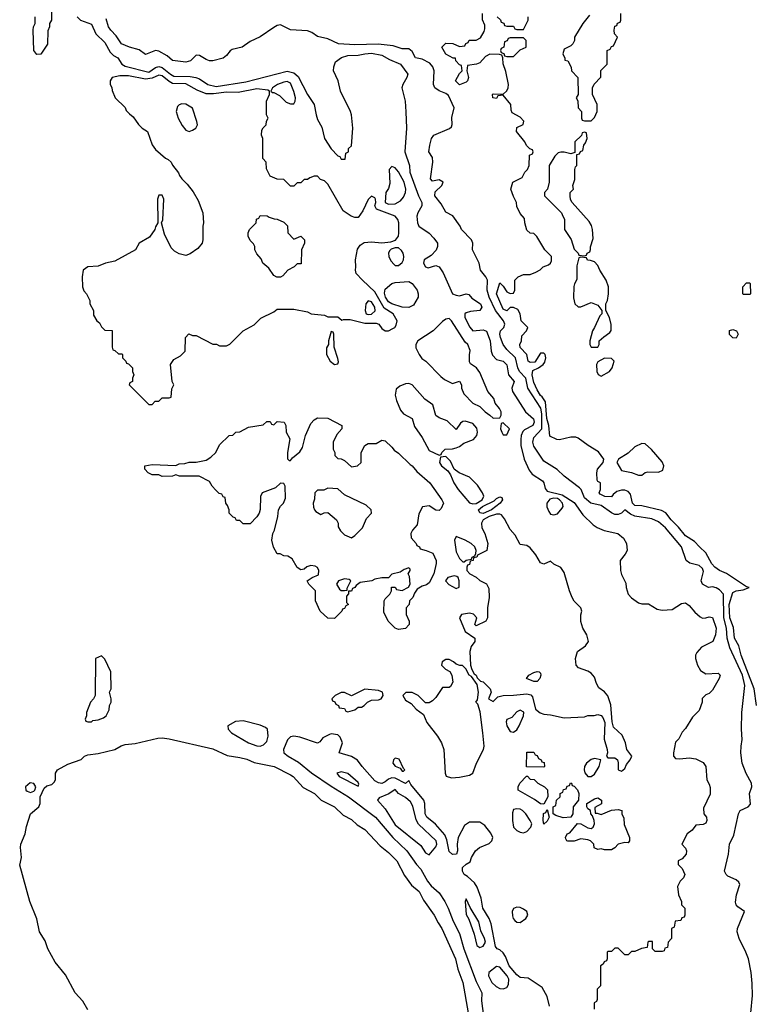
# Model space of a CAD drawing. Header units: inches. Extents: x 1793402 to 1900366, y 320852 to 470679.
# Tile 495 of 604: x 1892746 to 1897097, y 370921 to 376753. Entities that reach past the tile are written whole.
import ezdxf

# ---------------------------------------------------------------- set-up
doc = ezdxf.new("R2010")
doc.units = ezdxf.units.IN
doc.header["$MEASUREMENT"] = 0
doc.layers.add('B8397', color=7, linetype='Continuous')

msp = doc.modelspace()

# ---------------------------------------------------------------- linework, layer by layer
at = {"layer": 'B8397', "color": 4}
for points, elevation in [([(1892934, 376810), (1892934, 376750), (1892922, 376730), (1892922, 376710), (1892912.7, 376687.3), (1892911.1, 376608.9), (1892870, 376548), (1892847.3, 376547.3), (1892828.7, 376570), (1892826, 376690), (1892828.4, 376711.6), (1892838, 376730), (1892838, 376770)], 204), ([(1893086, 376770), (1893106, 376750), (1893170, 376726), (1893197.2, 376670), (1893250, 376618), (1893281.4, 376561.4), (1893301.6, 376541.6), (1893326.5, 376526.5), (1893349.8, 376489.8), (1893370, 376478.7), (1893510, 376442.4), (1893550, 376469.7), (1893570, 376476.1), (1893590, 376469.8), (1893638.7, 376430), (1893659.4, 376419.4), (1893755.6, 376415.6), (1893789.7, 376409.7), (1893810, 376402), (1893859, 376370), (1893910, 376356.9), (1894084.9, 376384.9), (1894330, 376447.2), (1894370, 376438.9), (1894395.9, 376415.9), (1894450, 376309.3), (1894489.4, 376250), (1894500.9, 376190), (1894510, 376162), (1894535.5, 376115.5), (1894550, 376049), (1894590, 375988), (1894630, 375946), (1894642, 375942), (1894650, 375926), (1894672.7, 375927.3), (1894678, 375962), (1894694, 375970), (1894694, 375990), (1894710, 376006), (1894718.8, 376110), (1894710.6, 376190), (1894704, 376210), (1894646, 376330), (1894631, 376390), (1894604.7, 376450), (1894605.4, 376474.6), (1894616.9, 376503.1), (1894651.3, 376530), (1894690, 376540.5), (1894750, 376542.2), (1894790, 376551.4), (1894830, 376554), (1894890, 376542), (1894936.6, 376516.6), (1895000.9, 376490), (1895044, 376430), (1895039, 376410), (1895015.3, 376370), (1895009, 376350), (1895029.2, 376270), (1895033.6, 376206.4), (1895037, 376110), (1895026.6, 375970), (1895055.1, 375890), (1895055.6, 375850), (1895107.8, 375710), (1895127.8, 375670), (1895127.8, 375650), (1895103.7, 375610), (1895098, 375590), (1895101.2, 375550), (1895109, 375530), (1895170, 375489.4), (1895199.4, 375459.4), (1895219.5, 375430), (1895219.5, 375410), (1895211.7, 375388.3), (1895183.3, 375356.7), (1895142, 375330), (1895138, 375310), (1895148.9, 375288.9), (1895164, 375284), (1895210, 375298), (1895230, 375289.2), (1895253.2, 375253.2), (1895309.7, 375129.7), (1895330, 375120.5), (1895350, 375118), (1895390, 375129.5), (1895405.1, 375125.1), (1895424, 375104), (1895475.5, 375070), (1895482.5, 375050), (1895471, 375030), (1895415.8, 375024.2), (1895390, 375015.8), (1895382.9, 375010), (1895382.4, 374990), (1895411, 374931), (1895429.8, 374909.8), (1895490, 374916.8), (1895510, 374907.6), (1895532.7, 374850), (1895538.9, 374790), (1895546, 374766), (1895570, 374740.9), (1895608.7, 374730), (1895630, 374708.7), (1895640.9, 374650), (1895675.1, 374610), (1895660.5, 374570), (1895665.4, 374550), (1895741.1, 374430), (1895788.6, 374388.6), (1895792.6, 374370), (1895784, 374350), (1895735.9, 374324.1), (1895725.8, 374314.2), (1895716, 374290), (1895712.9, 374267.1), (1895713.6, 374230), (1895733.5, 374150), (1895764, 374084), (1895780.8, 374060.8), (1895842.4, 374022.4), (1895850.6, 374010.6), (1895857.2, 373977.2), (1895870, 373959.7), (1895957.9, 373937.9), (1896030, 373892.8), (1896080.7, 373820.7), (1896141.5, 373761.5), (1896165.6, 373745.6), (1896207.9, 373727.9), (1896288.7, 373710), (1896321.5, 373681.5), (1896339.3, 373650), (1896343.7, 373610), (1896332.7, 373587.3), (1896302, 373550), (1896304, 373490), (1896310, 373466), (1896336.4, 373416.4), (1896338, 373390), (1896349, 373350), (1896369.4, 373329.4), (1896410, 373299), (1896430, 373294), (1896470, 373294), (1896522, 373262), (1896550, 373255.3), (1896610, 373259), (1896665.2, 373294.8), (1896690, 373299), (1896710, 373284), (1896743.5, 373243.5), (1896776.3, 373216.3), (1896790, 373209.2), (1896810, 373209.4), (1896830, 373216.3), (1896850, 373211.8), (1896870.6, 373150), (1896866.6, 373110), (1896851.8, 373070), (1896783, 373037), (1896755.9, 373004.1), (1896749.3, 372990), (1896749.2, 372970), (1896759.3, 372930), (1896777.5, 372897.5), (1896810, 372879.3), (1896882, 372882), (1896894, 372870), (1896889, 372850), (1896850, 372782), (1896830, 372762), (1896810, 372754), (1896788.4, 372731.6), (1896788, 372710), (1896770, 372662), (1896730, 372622), (1896690, 372554), (1896670, 372534), (1896650, 372494), (1896630, 372474), (1896618, 372410), (1896618, 372390), (1896630, 372378), (1896655.3, 372375.3), (1896710, 372380.9), (1896750, 372375.1), (1896794, 372354), (1896809.3, 372330), (1896815.3, 372250), (1896830, 372226), (1896834.6, 372205.4), (1896834.6, 372165.4), (1896796.4, 372083.6), (1896798, 372050), (1896814, 372030), (1896815.3, 372010), (1896810, 371994), (1896794.6, 371985.4), (1896750, 371982), (1896728.4, 371951.6), (1896698, 371930), (1896668, 371870), (1896690, 371846), (1896695.3, 371830), (1896694, 371810), (1896670, 371782), (1896646, 371770), (1896646, 371750), (1896670, 371726), (1896686, 371690), (1896678, 371670), (1896658, 371650), (1896642, 371618), (1896648, 371570), (1896666, 371530), (1896666, 371510), (1896686, 371490), (1896686, 371450), (1896682, 371438), (1896667.3, 371432.7), (1896662, 371418), (1896627.3, 371412.7), (1896622, 371378), (1896606, 371370), (1896606, 371310), (1896586, 371290), (1896582, 371258), (1896567.3, 371252.7), (1896562, 371238), (1896550, 371234), (1896510, 371234), (1896494, 371250), (1896492.7, 371292.7), (1896470, 371294), (1896466, 371290), (1896462, 371258), (1896428.4, 371251.6), (1896390, 371234), (1896370, 371234), (1896350, 371214), (1896330, 371214), (1896290, 371254), (1896270, 371254), (1896250, 371234), (1896230, 371234), (1896226, 371230), (1896226, 371190), (1896222, 371178), (1896207.3, 371172.7), (1896202, 371158), (1896186, 371150), (1896186, 371030), (1896166, 371010), (1896166, 370950), (1896162, 370938), (1896148, 370930), (1896147.3, 370892.7)], 204), ([(1897076.9, 370870), (1897086.5, 370973.5), (1897084, 371044), (1897078.4, 371110), (1897061.6, 371190), (1897047.3, 371230), (1897007, 371310), (1896994.5, 371350), (1896997, 371370), (1897039, 371470), (1896998.5, 371498.5), (1896989.6, 371510), (1896985.6, 371525.6), (1896990.9, 371570), (1897010.8, 371630), (1897004.7, 371644.7), (1896990, 371658.9), (1896940.1, 371680.1), (1896929, 371690), (1896919.3, 371710), (1896942.9, 371810), (1896949.6, 371870), (1896976.2, 371923.8), (1897002.4, 372050), (1897012.3, 372070), (1897059.3, 372090), (1897073.9, 372106.1), (1897067.7, 372170), (1897082.9, 372210), (1897079.5, 372230), (1897048.4, 372288.4), (1897025.1, 372350), (1897017, 372410), (1897018, 372450), (1897025.1, 372490), (1897020.9, 372550), (1897022.9, 372650), (1897039.7, 372810), (1897026.4, 372870), (1896952.4, 373032.4), (1896935.7, 373090), (1896931.9, 373150), (1896916, 373210), (1896914.2, 373350), (1896890, 373376.2), (1896870, 373387), (1896850, 373393.2), (1896826, 373390), (1896790, 373409.2), (1896781.2, 373430), (1896795.1, 373484.9), (1896790, 373502), (1896770, 373519.3), (1896714.5, 373534.5), (1896694, 373550), (1896666, 373630), (1896570, 373742.9), (1896530, 373778), (1896490, 373797), (1896390, 373812.6), (1896364.1, 373824.1), (1896330, 373849.2), (1896310.3, 373829.7), (1896290, 373822.6), (1896270, 373822.7), (1896250, 373832), (1896190, 373875.3), (1896128.2, 373890), (1896090, 373921.1), (1896071.6, 373970), (1896061.1, 373981.1), (1895969.6, 374049.6), (1895929.6, 374089.6), (1895850, 374138), (1895790, 374227.6), (1895785.5, 374250), (1895790, 374278.4), (1895838.6, 374330), (1895838.7, 374418.7), (1895832.8, 374452.8), (1895755, 374570), (1895743.4, 374630), (1895705, 374670), (1895695.9, 374690), (1895682.4, 374750), (1895630, 374800.4), (1895609, 374830), (1895592.7, 374870), (1895589.8, 374890.2), (1895592.8, 374910), (1895613, 374930), (1895619.1, 374950), (1895610.9, 374970), (1895564.2, 375030), (1895527.1, 375110), (1895515.1, 375150), (1895516.2, 375210), (1895507, 375230), (1895475.1, 375270), (1895466.6, 375310), (1895428.4, 375390), (1895428.7, 375430), (1895422, 375450), (1895362, 375510), (1895354, 375530), (1895310.8, 375590.8), (1895270, 375613.3), (1895242.4, 375662.4), (1895204.7, 375710), (1895207.2, 375732.8), (1895245.6, 375770), (1895253.3, 375790), (1895230, 375804.2), (1895190, 375797), (1895179.6, 375810), (1895193.5, 375910), (1895190, 375936), (1895169.4, 375970), (1895175.4, 376010), (1895185.1, 376050), (1895198.4, 376070), (1895291.7, 376108.3), (1895302.2, 376117.8), (1895307.6, 376132.4), (1895306.1, 376173.9), (1895318.8, 376230), (1895284.8, 376304.8), (1895270, 376316.8), (1895230, 376330.9), (1895204.7, 376350), (1895195.8, 376370), (1895200.2, 376450), (1895192.9, 376472.9), (1895175.3, 376495.3), (1895130, 376518.8), (1895090, 376527.8), (1895070, 376565.1), (1895050, 376579.7), (1895010, 376581.1), (1894957.8, 376597.8), (1894868.5, 376608.5), (1894730, 376604.4), (1894634, 376610), (1894570, 376638.9), (1894510, 376652.8), (1894476.2, 376676.2), (1894450, 376687.7), (1894350, 376692.6), (1894290, 376721.6), (1894270, 376718.4), (1894250, 376707.3), (1894170, 376652.3), (1894110, 376624.7), (1894064, 376590), (1894004, 376576), (1893991.7, 376568.3), (1893970, 376540.9), (1893950, 376524.2), (1893890, 376508.4), (1893870, 376509.7), (1893850, 376516.3), (1893810, 376541.3), (1893790, 376542.4), (1893756.5, 376510), (1893730, 376501.4), (1893650, 376511.6), (1893618.2, 376538.2), (1893570, 376566.9), (1893549.7, 376569.7), (1893490, 376547.1), (1893453.9, 376573.9), (1893396, 376590), (1893349.1, 376609.1), (1893317.8, 376657.8), (1893284.7, 376690), (1893272.6, 376710), (1893258.5, 376758.5)], 196), ([(1897109.6, 372690), (1897096.4, 372790), (1897018.3, 372990), (1897005.3, 373045.3), (1896978.7, 373090), (1896973.1, 373153.1), (1896951.5, 373210), (1896947.8, 373290), (1896970, 373361), (1896989.4, 373370.6), (1897030, 373376), (1897066, 373390), (1897050, 373394), (1896932.3, 373472.3), (1896890, 373491.5), (1896863.6, 373510), (1896845.4, 373530), (1896810, 373595.6), (1896771.8, 373630), (1896743.3, 373663.3), (1896690, 373696.2), (1896647.5, 373747.5), (1896603.6, 373790), (1896572.9, 373832.9), (1896546.7, 373846.7), (1896430, 373873.2), (1896390, 373875.1), (1896375.1, 373890), (1896363, 373943), (1896350, 373958), (1896330, 373967.3), (1896310, 373967), (1896282, 373958), (1896259.8, 373940.2), (1896250, 373926), (1896212, 373928), (1896183.1, 373943.1), (1896178, 373950), (1896186, 373970), (1896186, 374010), (1896170, 374018), (1896166, 374026), (1896164.5, 374070), (1896168.3, 374091.7), (1896201.2, 374130), (1896206, 374150), (1896173, 374193), (1896112.7, 374230), (1896054, 374274), (1896039.6, 374279.6), (1896010, 374279.6), (1895943.7, 374263.7), (1895926.3, 374266.3), (1895885.6, 374285.6), (1895878.9, 374350), (1895867.9, 374390), (1895859.5, 374490), (1895839.7, 374519.7), (1895830, 374526.6), (1895810, 374561.2), (1895790, 374604), (1895780.7, 374650), (1895785.6, 374674.4), (1895818, 374690), (1895846, 374710), (1895856.4, 374723.6), (1895862, 374750), (1895858, 374770), (1895850, 374778), (1895830, 374778), (1895796, 374724), (1895770, 374722), (1895758, 374730), (1895749, 374770), (1895708.9, 374811.1), (1895708.7, 374830), (1895718, 374850), (1895720.4, 374879.6), (1895748, 374910), (1895755.3, 374930), (1895715.3, 374970), (1895709.2, 375010), (1895696.6, 375036.6), (1895670, 375049), (1895650, 375048), (1895630, 375028.7), (1895610, 375039), (1895569.7, 375130), (1895590, 375194), (1895610, 375174), (1895630, 375142), (1895650, 375132), (1895670, 375134), (1895678, 375150), (1895678, 375210), (1895698, 375230), (1895730, 375244.7), (1895770, 375244.7), (1895803.1, 375256.9), (1895828.4, 375271.6), (1895846, 375290), (1895878, 375302), (1895888.9, 375311.1), (1895894.6, 375325.4), (1895895.3, 375350), (1895855.3, 375390), (1895808.4, 375468.4), (1895790, 375486), (1895768.7, 375488.7), (1895750, 375506), (1895738, 375550), (1895736.4, 375576.4), (1895710, 375606), (1895690, 375646), (1895688, 375670), (1895670, 375706), (1895655.3, 375750), (1895666, 375790), (1895722, 375818), (1895738, 375850), (1895754, 375866), (1895764, 375890), (1895766, 375950), (1895782, 375958), (1895786, 375970), (1895782, 375982), (1895767.3, 375987.3), (1895747.3, 376007.3), (1895738, 376030), (1895688.7, 376090), (1895690, 376114), (1895728.4, 376131.6), (1895732.5, 376152.5), (1895710, 376175.3), (1895662, 376202), (1895656.4, 376216.4), (1895655.3, 376250), (1895610, 376306), (1895578, 376302), (1895570, 376286), (1895548, 376290), (1895546, 376310), (1895550, 376314), (1895610, 376312), (1895630, 376332), (1895639, 376350), (1895641.2, 376370), (1895625.6, 376445.6), (1895608.7, 376491.3), (1895607.3, 376527.3), (1895602, 376542), (1895587.3, 376547.3), (1895530, 376548), (1895505.4, 376534.6), (1895470, 376498), (1895451.3, 376488.7), (1895398, 376482), (1895394, 376450), (1895404.7, 376410), (1895398, 376390), (1895390, 376382), (1895350, 376368), (1895326, 376390), (1895350, 376434), (1895366, 376450), (1895362, 376482), (1895350, 376486), (1895328.9, 376508.9), (1895326, 376526), (1895314, 376526), (1895268.9, 376548.9), (1895246, 376590), (1895270, 376614), (1895311.6, 376611.6), (1895350, 376594), (1895382, 376598), (1895387.3, 376612.7), (1895402, 376618), (1895407.3, 376632.7), (1895450, 376632), (1895474.6, 376645.4), (1895496.4, 376683.6), (1895500.4, 376699.6), (1895500.4, 376720.4), (1895487.3, 376752.7), (1895486, 376790)], 192), ([(1895574, 376770), (1895592.7, 376752.7), (1895598, 376738), (1895612.7, 376732.7), (1895618, 376718), (1895630, 376714), (1895670, 376714), (1895678, 376698), (1895690, 376694), (1895730, 376694), (1895758, 376750), (1895758, 376770)], 192), ([(1896119.8, 376780.2), (1896082, 376730), (1896032, 376650), (1896031.1, 376628.9), (1896022, 376610), (1896010, 376598), (1895970, 376578), (1895962, 376550), (1895974, 376526), (1895974, 376514), (1895992, 376510), (1896011.6, 376471.6), (1896014, 376450), (1896052, 376410), (1896054, 376310), (1896042, 376290), (1896052, 376272), (1896054, 376230), (1896074, 376210), (1896074, 376170), (1896078, 376158), (1896090, 376154), (1896130, 376154), (1896150, 376174), (1896166, 376210), (1896166, 376250), (1896138, 376310), (1896138, 376350), (1896149.1, 376370.9), (1896187.3, 376412.7), (1896187.3, 376452.7), (1896226, 376490), (1896226, 376570), (1896242, 376578), (1896250, 376594), (1896262, 376598), (1896286, 376650), (1896268.4, 376668.4), (1896266, 376690), (1896270, 376714), (1896282, 376718), (1896287.3, 376732.7), (1896302, 376738), (1896306, 376750), (1896306, 376790)], 192), ([(1893150, 370889.3), (1893119.7, 370939.7), (1893075.1, 370990), (1893016.2, 371096.2), (1892956, 371170), (1892912.7, 371250), (1892896.6, 371296.6), (1892862.7, 371350), (1892846.6, 371426.6), (1892806.6, 371530), (1892745.6, 371745.6), (1892757.2, 371790), (1892749.5, 371850), (1892752.7, 371870), (1892778, 371930), (1892785.4, 371974.6), (1892809.2, 372050), (1892859.5, 372090), (1892867.3, 372110), (1892867.3, 372150), (1892890, 372201), (1892905.4, 372214.6), (1892936.9, 372223.1), (1892950, 372236), (1892957, 372250), (1892957.2, 372290), (1892969.5, 372310.5), (1893030, 372344), (1893109.4, 372370.6), (1893129.6, 372390.4), (1893150, 372398.8), (1893210, 372406.8), (1893310, 372430.8), (1893347.2, 372452.8), (1893370, 372460.7), (1893430, 372466.8), (1893563.2, 372496.8), (1893590, 372499.1), (1893630, 372494), (1893890, 372433.4), (1893974.6, 372394.6), (1894050, 372383), (1894090, 372373), (1894134.2, 372354.2), (1894252, 372330), (1894350, 372280.7), (1894366, 372270), (1894425.5, 372205.5), (1894491.3, 372170), (1894530.7, 372130.7), (1894611, 372090), (1894662, 372042), (1894710, 372014.8), (1894744.5, 371984.5), (1894790, 371956), (1894879.8, 371859.8), (1894930, 371821), (1894978.8, 371770), (1895024.5, 371684.5), (1895067.1, 371627.1), (1895110.7, 371590), (1895138, 371538), (1895201, 371450), (1895223.8, 371403.8), (1895246.8, 371370), (1895327.3, 371190), (1895340.7, 371130), (1895370.6, 371050), (1895402, 370870)], 204), ([(1895882.7, 370910), (1895870, 370968), (1895840.2, 371020.2), (1895756.6, 371076.6), (1895710, 371080.7), (1895690, 371095.1), (1895644.7, 371150), (1895623.8, 371203.8), (1895610, 371227), (1895590, 371243.6), (1895574, 371250), (1895563.3, 371263.3), (1895537.7, 371397.7), (1895526, 371430), (1895489.7, 371490), (1895478.4, 371550), (1895455.3, 371615.3), (1895440.1, 371640.1), (1895398, 371678), (1895378, 371690), (1895368.7, 371710), (1895369.1, 371730.9), (1895390, 371752), (1895414.6, 371765.4), (1895422, 371790), (1895445.2, 371830), (1895469.7, 371850.3), (1895525.6, 371874.4), (1895542, 371890), (1895548.7, 371910), (1895535.5, 371935.5), (1895500.2, 371980.2), (1895470, 371999), (1895410, 371999), (1895379.8, 371980.2), (1895342.8, 371910), (1895336, 371870), (1895338, 371830), (1895332, 371810), (1895310, 371808), (1895290, 371826), (1895275.6, 371895.6), (1895264.2, 371924.2), (1895208.3, 371988.3), (1895157.2, 372030), (1895147, 372050), (1895145.6, 372110), (1895139.5, 372130), (1895063.1, 372223.1), (1895050, 372246), (1895031.3, 372228.7), (1894970, 372261.1), (1894950, 372261.7), (1894930, 372255.6), (1894910, 372238), (1894890, 372229.5), (1894870, 372233.2), (1894850, 372245.2), (1894774, 372330), (1894746.8, 372366.8), (1894710, 372389), (1894638, 372410), (1894657.2, 372470), (1894644.1, 372504.1), (1894630, 372517.2), (1894590, 372522.7), (1894580.5, 372519.5), (1894540.7, 372499.3), (1894523.6, 372476.4), (1894510, 372468.7), (1894404.1, 372504.1), (1894370, 372509.3), (1894350, 372505.2), (1894332.7, 372487.3), (1894307.3, 372430), (1894310.8, 372410), (1894334.8, 372390), (1894396.3, 372356.3), (1894473, 372293), (1894590, 372212.4), (1894693.4, 372150), (1894853, 372030), (1894956.4, 371910), (1895039.3, 371830), (1895095.5, 371750), (1895121.1, 371721.1), (1895160.4, 371650), (1895183, 371623), (1895230, 371580.7), (1895263.8, 371530), (1895283.8, 371490), (1895313.3, 371413.3), (1895350, 371341), (1895376.4, 371250), (1895450, 371056), (1895483, 370990), (1895481.1, 370941.1), (1895492.7, 370850)], 208)]:
    msp.add_lwpolyline(points, dxfattribs=dict(at, elevation=elevation))
for points, elevation in [([(1895730, 376646), (1895650, 376646), (1895638, 376642), (1895632.7, 376627.3), (1895618, 376622), (1895614, 376590), (1895598, 376582), (1895594, 376570), (1895598, 376558), (1895612.7, 376552.7), (1895618, 376538), (1895630, 376534), (1895670, 376534), (1895710, 376574), (1895746, 376590), (1895746, 376630)], 192), ([(1893570, 376425.4), (1893530, 376407), (1893490, 376400.5), (1893390, 376419.7), (1893339.1, 376420.9), (1893294, 376410), (1893282, 376390), (1893282, 376370), (1893291.6, 376351.6), (1893292.7, 376332.7), (1893312, 376290), (1893370, 376232), (1893376, 376216), (1893395.3, 376195.3), (1893418, 376178), (1893450, 376132), (1893472, 376110), (1893502, 376090), (1893530.9, 376010.9), (1893550, 375984.7), (1893610, 375932), (1893625.4, 375925.4), (1893642, 375910), (1893651.1, 375891.1), (1893686.8, 375846.8), (1893691.3, 375830), (1893706, 375810), (1893738.5, 375778.5), (1893773.7, 375733.7), (1893802.8, 375682.8), (1893830.8, 375610), (1893834.8, 375550), (1893830.8, 375530), (1893830.8, 375450), (1893826, 375430), (1893801.4, 375398.6), (1893754.4, 375365.6), (1893730, 375357.2), (1893690, 375366), (1893662.7, 375382.7), (1893642.4, 375402.4), (1893603.2, 375483.2), (1893586, 375550), (1893592.5, 375567.5), (1893599, 375690), (1893590, 375714), (1893570, 375714), (1893561, 375690), (1893564.7, 375550), (1893550, 375526), (1893546, 375510), (1893514.4, 375465.6), (1893454, 375430), (1893430.9, 375389.1), (1893310, 375322), (1893254, 375310), (1893210, 375294), (1893150, 375288.7), (1893122, 375270), (1893116, 375230), (1893118, 375170), (1893126.4, 375146.4), (1893142, 375130), (1893162, 375090), (1893162, 375070), (1893182, 375030), (1893183.6, 375003.6), (1893202, 374970), (1893218, 374958), (1893230, 374934), (1893250, 374914), (1893292.7, 374912.7), (1893292.7, 374812.7), (1893298, 374798), (1893310, 374794), (1893330, 374774), (1893350, 374774), (1893354, 374770), (1893354, 374750), (1893374, 374730), (1893378, 374718), (1893390, 374714), (1893414, 374690), (1893414, 374670), (1893422, 374650), (1893414, 374630), (1893414, 374610), (1893398, 374602), (1893394, 374590), (1893510, 374474), (1893530, 374474), (1893547.3, 374492.7), (1893570, 374494), (1893590, 374514), (1893630, 374514), (1893642, 374518), (1893647.3, 374567.3), (1893658, 374590), (1893648, 374610), (1893639, 374710), (1893659, 374741), (1893698, 374762), (1893726, 374790), (1893728, 374870), (1893748.4, 374891.6), (1893770, 374882), (1893790, 374882), (1893890, 374832), (1893911.1, 374831.1), (1893930, 374822), (1893970, 374822), (1893990, 374832), (1894069.1, 374910.9), (1894133.6, 374946.4), (1894174.6, 374985.4), (1894250, 375022), (1894270, 375038), (1894370, 375038), (1894450, 375022), (1894471.6, 375011.6), (1894550, 375002), (1894570, 374994), (1894630, 374994), (1894652.7, 374972.7), (1894663.1, 374976.9), (1894703.6, 374976.4), (1894790, 374956.3), (1894856.3, 374956.3), (1894873.4, 374950), (1894890, 374924.7), (1894910, 374910.8), (1894930, 374911), (1894956.5, 374923.5), (1894968, 374930), (1894976.4, 374943.6), (1894982, 374970), (1894958, 375010), (1894905.2, 375045.2), (1894850, 375140.5), (1894775.1, 375210), (1894739, 375250), (1894734, 375270), (1894737.2, 375290), (1894734, 375330), (1894745.6, 375394.4), (1894762.7, 375417.3), (1894786.8, 375433.2), (1894830, 375438), (1894890.5, 375430.5), (1894942.9, 375437.1), (1894972, 375448), (1894989.3, 375470), (1894992, 375490), (1894992, 375550), (1894986, 375570), (1894968.7, 375590), (1894858, 375630), (1894848.7, 375650), (1894855.3, 375670), (1894854, 375690), (1894850, 375698), (1894830, 375708), (1894810, 375688), (1894778.5, 375621.5), (1894750, 375582), (1894730, 375582), (1894709.1, 375589.1), (1894661.2, 375621.2), (1894570, 375778), (1894550, 375798), (1894527.3, 375807.3), (1894510, 375826), (1894490, 375826), (1894463.6, 375816.4), (1894450, 375806), (1894430, 375806), (1894410, 375786), (1894390, 375786), (1894370, 375766), (1894350, 375766), (1894310, 375806), (1894270, 375808), (1894230, 375826), (1894208, 375870), (1894206, 375910), (1894186, 375930), (1894186, 376050), (1894178, 376070), (1894180.4, 376099.6), (1894187.3, 376112.7), (1894206, 376130), (1894208.4, 376151.6), (1894218, 376170), (1894208, 376190), (1894208, 376270), (1894226, 376310), (1894226, 376330), (1894215.3, 376335.3), (1894150, 376343.7), (1894038.7, 376321.3), (1893970, 376324.4), (1893894.1, 376314.1), (1893850, 376313.7), (1893796.3, 376336.3), (1893730, 376373.5), (1893650, 376375.4), (1893630, 376386.9), (1893590, 376421.1)], 208), ([(1894330, 376386), (1894310, 376382.7), (1894272, 376370), (1894242, 376350), (1894234, 376330), (1894242, 376322), (1894250, 376322), (1894283.6, 376303.6), (1894323.6, 376263.6), (1894350, 376254), (1894370, 376254), (1894378, 376270), (1894379, 376290), (1894370, 376328), (1894350, 376377.2)], 208), ([(1893706, 376254), (1893690, 376248), (1893681, 376239), (1893672, 376210), (1893684.7, 376170), (1893707.1, 376127.1), (1893730, 376098), (1893750, 376091.3), (1893770, 376098), (1893788, 376110), (1893798, 376130), (1893795.3, 376150), (1893768.9, 376228.9), (1893730, 376253.2)], 212), ([(1896090, 376086), (1896078, 376082), (1896072.7, 376067.3), (1896034, 376030), (1896034, 375966), (1896010, 375958), (1895970, 375969.2), (1895950, 375969.2), (1895934.8, 375965.2), (1895914.4, 375945.6), (1895882, 375890), (1895882, 375790), (1895871.6, 375748.4), (1895854, 375730), (1895854, 375710), (1895954, 375610), (1895959.6, 375599.6), (1895972, 375570), (1895972, 375510), (1896011.3, 375451.3), (1896030, 375394), (1896054, 375370), (1896058, 375358), (1896090, 375354), (1896102, 375358), (1896106, 375370), (1896122, 375378), (1896127.3, 375392.7), (1896127.3, 375407.3), (1896143.1, 375456.9), (1896139, 375510), (1896133.2, 375533.2), (1896118.6, 375558.6), (1896018, 375670), (1896008.4, 375688.4), (1896006, 375710), (1896006, 375730), (1896026, 375750), (1896022, 375770), (1896033.6, 375806.4), (1896034.6, 375865.4), (1896038, 375882), (1896046, 375890), (1896046, 375954), (1896062, 375958), (1896067.3, 375972.7), (1896082, 375978), (1896086, 376010), (1896096.4, 376023.6), (1896106, 376050), (1896102, 376082)], 192), ([(1894950, 375882.9), (1894934.2, 375865.8), (1894938, 375782), (1894930, 375754), (1894914.8, 375730), (1894911.1, 375671.1), (1894930, 375661), (1894970, 375662), (1895000.7, 375679.3), (1895018.3, 375701.7), (1895031.3, 375728.7), (1895033, 375750), (1895023.5, 375790), (1894990, 375851.8), (1894970, 375875.6)], 208), ([(1894370, 375454), (1894410, 375471.3), (1894432, 375450), (1894432, 375430), (1894414, 375390), (1894412.7, 375307.3), (1894390, 375306), (1894371.6, 375288.4), (1894334, 375270), (1894303.6, 375236.4), (1894290, 375228), (1894268.9, 375228.9), (1894250, 375238), (1894220.4, 375280.4), (1894186, 375310), (1894176.4, 375336.4), (1894150, 375366), (1894138, 375390), (1894138, 375410), (1894130, 375426), (1894110, 375446), (1894098, 375470), (1894098, 375490), (1894106, 375510), (1894146, 375550), (1894148.4, 375571.6), (1894162, 375578), (1894170, 375594), (1894211.6, 375591.6), (1894223.6, 375583.6), (1894252.7, 375572.7), (1894270, 375572), (1894310, 375554), (1894331.6, 375531.6), (1894334, 375490)], 208), ([(1894970, 375402), (1894946, 375394), (1894936.7, 375383.3), (1894930.5, 375370), (1894932.4, 375350), (1894944.2, 375324.2), (1894963.1, 375303.1), (1894970, 375298), (1894990, 375298), (1895010, 375314), (1895018.7, 375330), (1895021.3, 375350), (1895016.9, 375370), (1895006.6, 375386.6), (1894990, 375400.9)], 208), ([(1896070, 375346), (1896058, 375342), (1896045.4, 375294.6), (1896045.4, 375214.6), (1896030.9, 375189.1), (1896027.1, 375172.9), (1896025.4, 375105.4), (1896034, 375070), (1896052.7, 375052.7), (1896070, 375052), (1896130, 375078), (1896170, 375062), (1896194, 375030), (1896194, 375010), (1896182, 374998), (1896151, 374929), (1896138, 374910), (1896122, 374850), (1896122, 374830), (1896130, 374814), (1896170, 374814), (1896178, 374830), (1896178, 374850), (1896204.7, 374875.3), (1896240.4, 374899.6), (1896248.4, 374911.6), (1896248.4, 374948.4), (1896238, 374990), (1896218, 375030), (1896218, 375070), (1896228, 375090), (1896234, 375130), (1896233.2, 375170), (1896219, 375210), (1896182, 375270), (1896170, 375298), (1896150, 375318), (1896127.3, 375327.3), (1896108.4, 375328.4), (1896102, 375342)], 192), ([(1895050, 375048), (1895010, 375049.7), (1894950, 375069.8), (1894930, 375082), (1894911.3, 375110), (1894906.2, 375133.8), (1894910, 375156), (1894949.6, 375190.4), (1894970, 375196.3), (1895050, 375202), (1895070.5, 375190.5), (1895099.3, 375150), (1895106.4, 375130), (1895106.7, 375110), (1895077.2, 375062.8)], 204), ([(1897030, 375126), (1897028, 375130), (1897028.4, 375171.6), (1897050, 375194), (1897070, 375194), (1897072, 375190), (1897074, 375130), (1897070, 375126)], 188), ([(1894810, 375088.7), (1894796, 375070), (1894791, 375030), (1894798, 375010), (1894810, 375006), (1894830, 375008.7), (1894851.3, 375028.7), (1894849.3, 375050), (1894830, 375081.2)], 212), ([(1895290, 374984), (1895270, 374979), (1895250, 374965.2), (1895194.8, 374910), (1895104.7, 374850), (1895091.3, 374830), (1895091.3, 374810), (1895111.3, 374770), (1895127.1, 374747.1), (1895152, 374730), (1895239.6, 374639.6), (1895262, 374622), (1895310, 374598), (1895351.3, 374611.3), (1895362, 374590), (1895362, 374570), (1895376.9, 374536.9), (1895430, 374482), (1895470, 374462), (1895502, 374430), (1895531.1, 374411.1), (1895550, 374392), (1895590, 374394), (1895598, 374410), (1895598, 374430), (1895588, 374450), (1895561.2, 374481.2), (1895554, 374510), (1895519, 374550), (1895470, 374664), (1895451.6, 374691.6), (1895415.3, 374715.3), (1895410, 374726), (1895408.9, 374768.9), (1895412.9, 374792.9), (1895399, 374830), (1895383.9, 374843.9), (1895304, 374970)], 208), ([(1894590, 374906), (1894574, 374850), (1894574, 374830), (1894562, 374810), (1894562, 374770), (1894584.7, 374730), (1894610, 374711.3), (1894630, 374714), (1894633.2, 374726.8), (1894630, 374746), (1894607.3, 374812.7), (1894606, 374890), (1894602, 374902)], 208), ([(1896990, 374866), (1896970, 374868), (1896950, 374888), (1896950, 374911.3), (1896970, 374918), (1896991.1, 374911.1), (1897002, 374890)], 188), ([(1896210, 374748), (1896170, 374726), (1896162, 374710), (1896164.7, 374670), (1896171.6, 374651.6), (1896190, 374642), (1896238, 374670), (1896255.3, 374690), (1896266, 374730), (1896250, 374746)], 192), ([(1895050, 374597.6), (1895030, 374596.9), (1894996.7, 374583.3), (1894975.1, 374564.9), (1894970.3, 374530), (1894977.7, 374497.7), (1895000.3, 374440.3), (1895018.4, 374418.4), (1895071, 374390), (1895083.1, 374343.1), (1895130, 374278.8), (1895170, 374202), (1895230, 374174), (1895242, 374178), (1895246, 374190), (1895266, 374210), (1895310, 374211.3), (1895330, 374218), (1895350, 374226), (1895375.5, 374244.5), (1895433.1, 374266.9), (1895453.6, 374290), (1895458, 374310), (1895453.9, 374333.9), (1895430, 374360.7), (1895384.9, 374375.1), (1895370, 374373.2), (1895356.3, 374363.7), (1895330, 374326), (1895276.9, 374376.9), (1895230, 374394), (1895210, 374409.6), (1895191.9, 374471.9), (1895145.9, 374505.9), (1895070, 374589.5)], 208), ([(1894710, 374104.7), (1894746, 374110), (1894768, 374130), (1894768.7, 374190), (1894788.9, 374231.1), (1894810, 374242), (1894856.4, 374243.6), (1894890, 374262), (1894910, 374258), (1894950, 374222), (1894962.8, 374202.8), (1894990, 374184.7), (1895057.5, 374117.5), (1895070.6, 374110), (1895097.3, 374077.3), (1895174.4, 374010), (1895246, 373910), (1895254.8, 373890), (1895242, 373858), (1895230, 373846), (1895210, 373848.7), (1895170, 373874), (1895131.6, 373868.4), (1895110, 373826), (1895099.6, 373760.4), (1895072, 373730), (1895062, 373710), (1895063.6, 373683.6), (1895094, 373650), (1895098, 373638), (1895114, 373630), (1895118, 373618), (1895154, 373610), (1895192.7, 373592.7), (1895212, 373550), (1895211.6, 373531.6), (1895198.8, 373470), (1895170, 373418), (1895155.3, 373404.7), (1895130, 373398), (1895099.6, 373380.4), (1895083.6, 373356.4), (1895074, 373330), (1895054, 373310), (1895051.6, 373288.4), (1895034, 373270), (1895034, 373230), (1895052, 373190), (1895051.6, 373171.6), (1895030, 373148), (1894990, 373142), (1894970, 373148.7), (1894928, 373190), (1894903.1, 373243.1), (1894905.2, 373310), (1894910, 373322), (1894938, 373350), (1894948, 373370), (1894948.7, 373391.3), (1894970, 373392), (1894978, 373378), (1895010, 373372), (1895048.4, 373391.6), (1895058, 373410), (1895054.6, 373454.6), (1895046, 373470), (1895058, 373490), (1895058, 373498), (1895050, 373506), (1895023.6, 373496.4), (1894999.6, 373480.4), (1894950, 373468.7), (1894930, 373448), (1894890, 373448), (1894850, 373439), (1894830.5, 373429.5), (1894761.4, 373418.6), (1894738, 373402), (1894730, 373389), (1894716.9, 373383.1), (1894710, 373368.7), (1894692.7, 373367.3), (1894692.7, 373352.7), (1894682, 373338), (1894682, 373302), (1894694, 373290), (1894678, 373282), (1894670, 373266), (1894658, 373262), (1894654, 373250), (1894610, 373206), (1894570, 373208), (1894526, 373250), (1894498, 373310), (1894498, 373370), (1894458, 373410), (1894448, 373430), (1894478, 373450), (1894515.3, 373464.7), (1894518, 373490), (1894508.9, 373508.9), (1894496, 373516), (1894470, 373519.3), (1894447.1, 373512.9), (1894430, 373499), (1894410, 373495.3), (1894390, 373508), (1894360.4, 373560.4), (1894334.6, 373574.6), (1894310, 373578), (1894288.4, 373588.4), (1894270, 373588.7), (1894249, 373629), (1894239, 373670), (1894244, 373710), (1894254, 373730), (1894275.3, 373810), (1894279, 373850), (1894290, 373872), (1894308, 373890), (1894320.4, 373919.6), (1894318, 373990), (1894310, 374006), (1894290, 374008), (1894259.8, 373980.2), (1894182, 373950), (1894171, 373929), (1894170.9, 373850.9), (1894164.7, 373830), (1894150, 373808), (1894110, 373766), (1894070, 373766), (1894050, 373786), (1894030, 373786), (1894022, 373802), (1894010, 373806), (1893986, 373830), (1893986, 373850), (1893976.4, 373876.4), (1893966, 373890), (1893962, 373922), (1893950, 373926), (1893942, 373942), (1893927.3, 373947.3), (1893907.3, 373967.3), (1893886, 373990), (1893870, 374018), (1893808.4, 374048.4), (1893691.6, 374048.4), (1893670, 374058), (1893650, 374048.7), (1893590, 374048), (1893570, 374058), (1893530, 374058), (1893506, 374070), (1893486, 374090), (1893486, 374110), (1893530, 374118), (1893670, 374112), (1893690, 374122), (1893723.6, 374123.6), (1893750, 374131.3), (1893790, 374131.3), (1893850, 374144.7), (1893878, 374162), (1893908, 374190), (1893930, 374234), (1893986, 374290), (1894007.3, 374292.7), (1894026, 374310), (1894050, 374312), (1894100.4, 374339.6), (1894187.3, 374352.7), (1894210, 374374), (1894230, 374374), (1894238, 374358), (1894250, 374354), (1894270, 374374), (1894312, 374370), (1894322, 374350), (1894324.7, 374310), (1894344.7, 374270), (1894331, 374190), (1894332.7, 374152.7), (1894342, 374142), (1894350, 374142), (1894362, 374158), (1894405.6, 374194.4), (1894420.2, 374219.8), (1894439, 374290), (1894470, 374362), (1894490, 374382), (1894510, 374394), (1894570, 374392), (1894654, 374350), (1894654, 374330), (1894623.6, 374296.4), (1894602, 374250), (1894602, 374210), (1894612, 374190), (1894612.7, 374172.7), (1894630, 374154), (1894650, 374152), (1894670, 374142)], 204), ([(1895610, 374366), (1895598, 374362), (1895594, 374330), (1895602, 374310), (1895610, 374294), (1895630, 374294), (1895646, 374330)], 208), ([(1896430, 374242.7), (1896390, 374223.7), (1896350, 374186), (1896292, 374150), (1896282, 374130), (1896310, 374082), (1896370, 374071), (1896410, 374056), (1896430, 374056), (1896449.5, 374070.5), (1896465.1, 374074.9), (1896530, 374073.4), (1896554.5, 374085.5), (1896560.9, 374110), (1896550, 374134), (1896487.2, 374207.2), (1896450, 374241.2)], 192), ([(1895270, 374166), (1895238, 374162), (1895232, 374130), (1895244.7, 374110), (1895280.7, 374080.7), (1895298, 374058), (1895317.1, 374010), (1895343, 373970), (1895410, 373890.5), (1895430, 373885.3), (1895450, 373888.2), (1895485.6, 373910), (1895494, 373930), (1895486.6, 373950), (1895456.2, 373996.2), (1895410, 374044), (1895349.4, 374069.4), (1895318, 374090), (1895298, 374138)], 208), ([(1894570, 373978), (1894547.3, 373967.3), (1894510, 373966), (1894494, 373950), (1894492.7, 373912.7), (1894484.7, 373890), (1894485.4, 373865.4), (1894492, 373850), (1894499.6, 373839.6), (1894530, 373822), (1894548.4, 373831.6), (1894570, 373834), (1894622, 373790), (1894632, 373770), (1894632, 373750), (1894645.4, 373725.4), (1894670, 373702), (1894710, 373684.7), (1894730, 373698), (1894776.6, 373743.4), (1894800.7, 373799.3), (1894828.7, 373830), (1894828, 373850), (1894798, 373878), (1894670, 373938), (1894630, 373974)], 204), ([(1895490, 373829), (1895471.5, 373831.5), (1895462.4, 373850), (1895486.3, 373870), (1895556.1, 373903.9), (1895570, 373916.3), (1895590, 373926), (1895602, 373922), (1895606, 373910), (1895591.4, 373888.6), (1895539.5, 373850)], 204), ([(1895910, 373919.8), (1895886.5, 373913.5), (1895868.2, 373890), (1895868.1, 373868.1), (1895879.1, 373839.1), (1895890, 373824.7), (1895910, 373821), (1895930, 373826), (1895959.4, 373860.6), (1895963.6, 373870), (1895961.3, 373890), (1895943.6, 373910), (1895930, 373916.2)], 208), ([(1895590, 373825.1), (1895570, 373824.7), (1895526.7, 373810), (1895490.4, 373790), (1895481.3, 373770), (1895483.4, 373743.4), (1895500.7, 373710), (1895518, 373650), (1895512, 373610), (1895458, 373582), (1895454, 373570), (1895434, 373566), (1895432, 373550), (1895414, 373546), (1895410, 373526), (1895398, 373522), (1895394, 373510), (1895394, 373490), (1895411.6, 373471.6), (1895450, 373452), (1895470, 373432), (1895510, 373412), (1895524.7, 373384.7), (1895526.8, 373330), (1895517.3, 373270), (1895516.3, 373210), (1895506, 373190), (1895450, 373162), (1895442, 373170), (1895452.3, 373210), (1895432.6, 373232.6), (1895410, 373236.9), (1895362, 373230), (1895351, 373210), (1895384.7, 373130), (1895442, 373090), (1895441, 373070), (1895419.8, 373040.2), (1895410.8, 373010), (1895416, 372930), (1895423.6, 372903.6), (1895438, 372878), (1895450, 372871.3), (1895455.3, 372855.3), (1895464.7, 372844.7), (1895475.3, 372835.3), (1895490.4, 372830.4), (1895531.3, 372790), (1895538, 372770), (1895522, 372730), (1895550, 372714), (1895578, 372742), (1895608.9, 372751.1), (1895670, 372751.3), (1895750, 372760.7), (1895773.2, 372753.2), (1895782.5, 372742.5), (1895801, 372670), (1895827.9, 372647.9), (1895850, 372638.8), (1895890, 372636), (1895970, 372618), (1896090, 372624.7), (1896110, 372631.3), (1896148.4, 372631.6), (1896170, 372638), (1896190, 372632), (1896199.8, 372619.8), (1896210.8, 372590.8), (1896207.5, 372492.5), (1896224.9, 372430), (1896226.8, 372410), (1896221, 372390), (1896230, 372381), (1896270, 372380.7), (1896286, 372370), (1896290.6, 372350.6), (1896290.6, 372310.6), (1896310, 372302), (1896330, 372318.8), (1896338.9, 372341.1), (1896362, 372370), (1896371.8, 372390), (1896340.9, 372430), (1896333, 372470), (1896314.5, 372514.5), (1896262.4, 372562.4), (1896254.9, 372594.9), (1896246, 372694), (1896230, 372749), (1896210, 372772.7), (1896176.5, 372796.5), (1896161.2, 372821.2), (1896150, 372858), (1896130, 372882), (1896110, 372895.3), (1896054.6, 372914.6), (1896042, 372930), (1896037.2, 372970), (1896049.4, 373010.6), (1896096.5, 373043.5), (1896115.3, 373070), (1896104, 373110), (1896082, 373150), (1896068.9, 373188.9), (1896068.9, 373228.9), (1896075.3, 373250), (1896068.7, 373270), (1896029.5, 373309.5), (1896017.2, 373330), (1896001.2, 373370), (1895970, 373478), (1895950, 373508), (1895908.4, 373528.4), (1895890, 373546), (1895850, 373528), (1895830, 373535.3), (1895802.4, 373582.4), (1895770, 373625.2), (1895750, 373639.3), (1895710, 373645.2), (1895680.1, 373700.1), (1895650, 373734), (1895617.2, 373797.2), (1895599.7, 373819.7)], 208), ([(1895330, 373691.8), (1895320.4, 373670), (1895330, 373602), (1895350, 373562), (1895370, 373542), (1895378, 373542), (1895390, 373552), (1895422, 373558), (1895426, 373570), (1895442, 373578), (1895448, 373592), (1895448.7, 373610), (1895442, 373630), (1895419, 373650), (1895384, 373670)], 208), ([(1894670, 373442), (1894634, 373430), (1894622, 373410), (1894639.6, 373379.6), (1894650, 373372), (1894670, 373372), (1894686, 373374), (1894686, 373386), (1894706, 373430), (1894696.4, 373436.4)], 204), ([(1895318.4, 373458.4), (1895282, 373450), (1895268.4, 373430), (1895270, 373427.3), (1895287.8, 373407.8), (1895330, 373384.9), (1895348.9, 373391.1), (1895349.2, 373430), (1895342, 373450), (1895335.5, 373455.5)], 208), ([(1893230, 372986), (1893194, 372970), (1893192, 372750), (1893182, 372730), (1893164.7, 372710), (1893142, 372650), (1893142, 372630), (1893134, 372610), (1893138, 372598), (1893150, 372594), (1893170, 372594), (1893178, 372602), (1893210, 372606), (1893242, 372618), (1893258, 372630), (1893274.6, 372665.4), (1893278, 372690), (1893288, 372710), (1893288, 372730), (1893278, 372770), (1893288, 372790), (1893286, 372890), (1893250, 372966)], 208), ([(1895270, 372963.6), (1895248.5, 372950), (1895244.4, 372930), (1895266.9, 372906.9), (1895293, 372893), (1895306, 372870), (1895310.7, 372829.3), (1895296.9, 372803.1), (1895290, 372798), (1895250, 372798), (1895210, 372738), (1895190, 372718), (1895170, 372706), (1895150, 372706), (1895106, 372750), (1895070, 372768), (1895032.7, 372767.3), (1895014, 372750), (1895030, 372722), (1895063.6, 372703.6), (1895094, 372670), (1895138, 372638), (1895158, 372590), (1895221, 372510), (1895244.7, 372470), (1895258, 372430), (1895264.7, 372290), (1895271.6, 372271.6), (1895302.8, 372262.8), (1895350, 372266), (1895410, 372278), (1895429.4, 372290.6), (1895451.1, 372350), (1895493.6, 372430), (1895496.2, 372450), (1895489.4, 372530), (1895472.5, 372652.5), (1895459, 372699), (1895448, 372710), (1895456.4, 372723.6), (1895464, 372770), (1895454.6, 372814.6), (1895422, 372862), (1895408.7, 372870), (1895388.7, 372908.7), (1895368, 372928), (1895352, 372928), (1895330, 372935.3), (1895315.3, 372950), (1895290, 372962.9)], 208), ([(1895790, 372834), (1895748, 372850), (1895762, 372870), (1895790, 372886.8), (1895810, 372892.7), (1895822, 372890), (1895830, 372882), (1895833, 372870), (1895826, 372850), (1895810, 372834)], 208), ([(1894790, 372788), (1894710, 372748), (1894670, 372768), (1894650, 372768), (1894614, 372750), (1894594, 372730), (1894598, 372718), (1894612.7, 372712.7), (1894618, 372698), (1894634, 372690), (1894638, 372678), (1894670, 372674), (1894678, 372658), (1894690, 372654), (1894730, 372664.7), (1894750, 372682), (1894770, 372682), (1894786, 372690), (1894806, 372710), (1894830, 372722), (1894870, 372724.7), (1894886, 372730), (1894898, 372750), (1894895.3, 372770), (1894870, 372779)], 208), ([(1895710, 372662.7), (1895690, 372652.7), (1895660.5, 372619.5), (1895631.1, 372608.9), (1895626.4, 372593.6), (1895630.6, 372570), (1895650, 372537.3), (1895670, 372533.4), (1895690, 372547.7), (1895704.5, 372570), (1895729.3, 372630), (1895731.9, 372651.9)], 208), ([(1894070, 372599.3), (1894024.5, 372595.5), (1893978, 372570), (1893981, 372550), (1894001, 372530), (1894101, 372470), (1894150, 372453), (1894170, 372450.6), (1894190, 372457.3), (1894210, 372478), (1894218, 372510), (1894212.7, 372550), (1894200.9, 372560.9), (1894170, 372575.1)], 208), ([(1894970, 372379.3), (1894958.8, 372370), (1894954.8, 372350), (1894970, 372331), (1894999.8, 372319.8), (1895010, 372302), (1895018, 372302), (1895026, 372310), (1895018, 372318), (1894992.3, 372372.3)], 208), ([(1895850, 372326), (1895747.3, 372327.3), (1895750, 372414), (1895790, 372414), (1895798, 372398), (1895810, 372394), (1895818, 372378), (1895834, 372370), (1895838, 372358), (1895852.7, 372352.7), (1895854, 372330)], 204), ([(1896150, 372376.2), (1896130, 372372), (1896102, 372350), (1896090.5, 372330), (1896088.2, 372310), (1896092.8, 372292.8), (1896110, 372270.8), (1896130, 372270.7), (1896150, 372284.9), (1896178, 372330), (1896188, 372370)], 208), ([(1894650, 372297.2), (1894624.7, 372290), (1894638, 372270), (1894750, 372214), (1894754.6, 372225.4), (1894750, 372235.3), (1894690, 372288.7)], 212), ([(1895850, 372106), (1895830, 372108.7), (1895795.1, 372135.1), (1895698, 372190), (1895698, 372210), (1895708.4, 372231.6), (1895747.3, 372272.7), (1895752.7, 372272.7), (1895770, 372254), (1895792.7, 372252.7), (1895814, 372230), (1895854, 372210), (1895871.6, 372191.6), (1895874, 372150)], 204), ([(1892806.9, 372233.1), (1892781, 372210), (1892782.8, 372190), (1892790, 372184), (1892810, 372176.4), (1892830, 372183.1), (1892836, 372190), (1892840.4, 372210), (1892830, 372229.5)], 208), ([(1894970, 372194), (1894932.1, 372167.9), (1894875.3, 372144.7), (1894864.7, 372130), (1894910, 372078.8), (1894970, 371983.8), (1895121.6, 371861.6), (1895150, 371818), (1895170, 371806), (1895210, 371854.8), (1895216.3, 371870), (1895211.5, 371890), (1895108.3, 371988.3), (1895094.3, 372014.3), (1895075, 372095), (1895060.5, 372120.5), (1895030, 372145.7), (1894989.2, 372170)], 212), ([(1895964.7, 372024.7), (1895920.4, 372040.4), (1895906, 372050), (1895906, 372090), (1895922, 372098), (1895926, 372130), (1895946, 372150), (1895946, 372170), (1895962, 372178), (1895967.3, 372192.7), (1895982, 372198), (1895987.3, 372212.7), (1896002, 372218), (1896008, 372232), (1896014, 372230), (1896018, 372218), (1896030, 372214), (1896050, 372192), (1896057.3, 372170), (1896056, 372130), (1896024.7, 372090), (1896021, 372050), (1896010, 372028.7)], 204), ([(1896154, 372054), (1896166, 372054), (1896190, 372044.7), (1896250, 372072), (1896290, 372074), (1896312, 372070), (1896312, 372050), (1896323.6, 372023.6), (1896325.4, 371985.4), (1896358, 371910), (1896358, 371890), (1896350, 371878), (1896330, 371879), (1896290, 371868.7), (1896270, 371848.7), (1896250, 371835.3), (1896210, 371835.3), (1896190, 371842), (1896170, 371838), (1896147.3, 371847.3), (1896146, 371870), (1896126, 371890), (1896110, 371895.3), (1896070, 371902), (1896030, 371888), (1895991.6, 371888.4), (1895986, 371890), (1895980.4, 371900.4), (1895978, 371910), (1895988, 371930), (1896004, 371936), (1896050, 371992), (1896070, 371991), (1896110, 371966.8), (1896130, 371962.8), (1896142, 371970), (1896149.2, 371990), (1896149, 372010), (1896138, 372038), (1896128, 372050), (1896126, 372070), (1896110, 372078), (1896104, 372090), (1896104, 372110), (1896150, 372137.3), (1896170, 372144.7), (1896192, 372130), (1896191.3, 372108.7), (1896152.7, 372087.3)], 204), ([(1895690, 372079.3), (1895670, 372074), (1895664.5, 372055.5), (1895664, 372010), (1895671.3, 371970), (1895690, 371951.3), (1895710, 371941), (1895730, 371937.3), (1895750, 371944.9), (1895772.8, 371970), (1895778, 371990), (1895770, 372009.2), (1895743.7, 372050), (1895724, 372070), (1895710, 372077)], 208), ([(1895850, 371988), (1895846, 372010), (1895848.9, 372051.1), (1895862, 372058), (1895870, 372074), (1895882, 372030), (1895870, 372006)], 204), ([(1895390, 371546), (1895384.7, 371530), (1895390, 371454), (1895405.5, 371425.5), (1895436.8, 371336.8), (1895454, 371270), (1895470, 371258), (1895490, 371264.9), (1895503.6, 371290), (1895499.6, 371310), (1895477, 371357), (1895466, 371410), (1895414.5, 371494.5)], 212), ([(1895690, 371496.9), (1895670, 371489), (1895663.1, 371470), (1895664.6, 371444.6), (1895668.9, 371428.9), (1895677.6, 371417.6), (1895690, 371408.4), (1895710, 371405.5), (1895744, 371430), (1895755.1, 371450), (1895749.4, 371470), (1895730, 371485.1), (1895710, 371494.3)], 208), ([(1895570, 371145.1), (1895524, 371110), (1895523, 371090), (1895542.4, 371050), (1895566.8, 371026.8), (1895590, 371015.3), (1895610, 371013.7), (1895630, 371021.6), (1895641.7, 371038.3), (1895642.6, 371070), (1895633.7, 371090), (1895590, 371142)], 212)]:
    msp.add_lwpolyline(points, close=True, dxfattribs=dict(at, elevation=elevation))

doc.saveas('drawing.dxf')
